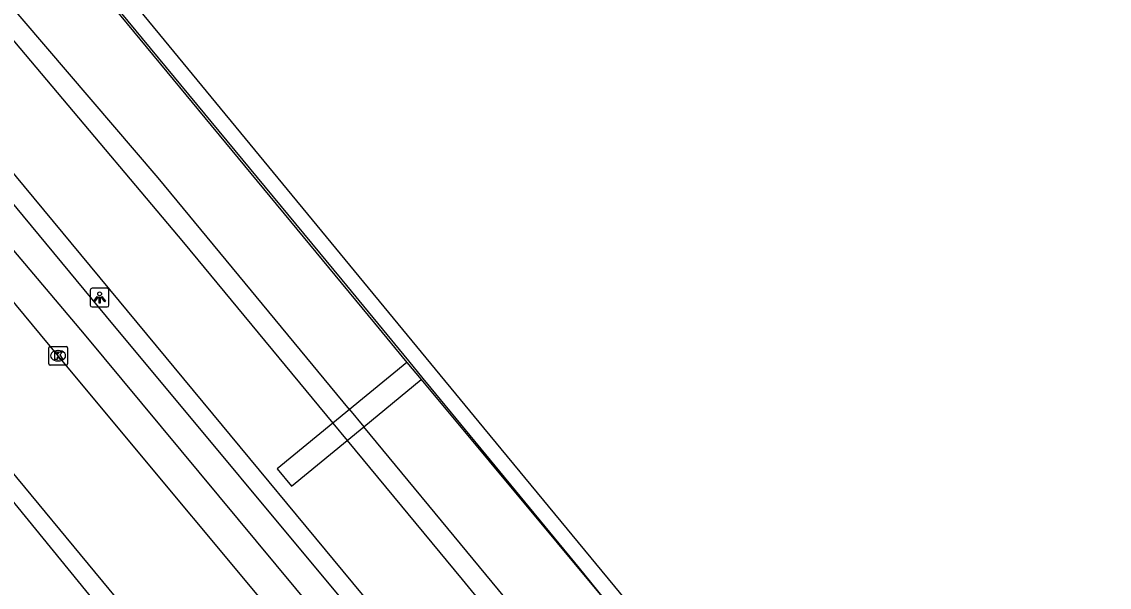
# Model space of a CAD drawing. Extents: x 158797 to 159887, y 384318 to 385255.
# Drawn here: x 159546 to 159604.1, y 384892.9 to 384923.2 of the extents above; entities that cross this region are included whole.
import ezdxf

# ---------------------------------------------------------------- set-up
doc = ezdxf.new("R2010")
doc.units = 0
for name, color, linetype in [('IMGEO_Fietspad_gesloten', 7, 'Continuous'), ('IMGEO_Grasland_overig', 7, 'Continuous'), ('IMGEO_Hek', 7, 'Continuous'), ('IMGEO_Kolk', 7, 'Continuous'), ('IMGEO_Lichtpunt', 7, 'Continuous'), ('IMGEO_Rijbaan_lokaal_open', 7, 'Continuous'), ('IMGEO_Spoorbaan_halfverhard', 7, 'Continuous'), ('IMGEO_Terreindeel_gesloten', 7, 'Continuous'), ('IMGEO_Voetpad_open', 7, 'Continuous')]:
    doc.layers.add(name, color=color, linetype=linetype)

msp = doc.modelspace()

# ---------------------------------------------------------------- linework, layer by layer
at = {"layer": 'IMGEO_Fietspad_gesloten'}
msp.add_lwpolyline([(159499.103, 384953.833), (159530.82, 384915.316), (159543.934, 384899.516), (159550.001, 384892.095)], dxfattribs=at)
at = {"layer": 'IMGEO_Grasland_overig'}
for points in [[(159686.785, 384745.578), (159659.717, 384777.293), (159630.789, 384812.222), (159508.186, 384960.258), (159505.464, 384963.64), (159499.262, 384971.033), (159498.367, 384972.113), (159494.557, 384976.714), (159480.455, 384993.887), (159435.874, 385048.176), (159320.599, 385188.545), (159302.586, 385210.352), (159284.076, 385232.76), (159282.981, 385235.178)], [(159302.015, 385225.408), (159314.769, 385209.89), (159329.128, 385192.806), (159340.344, 385179.112), (159427.85, 385073.253), (159470.7, 385021.144), (159493.012, 384994.28), (159528.041, 384951.662), (159564.887, 384907.048), (159566.627, 384904.959)], [(159563.557, 384902.44), (159553.332, 384914.821), (159543.732, 384926.039), (159532.311, 384940.054), (159520.403, 384954.166), (159508.594, 384968.418), (159497.094, 384982.699), (159485.452, 384996.701), (159474.366, 385009.682), (159461.175, 385025.404), (159445.752, 385044.139), (159432.599, 385060.675), (159422.001, 385073.661), (159395.478, 385105.84), (159381.818, 385121.964), (159373.132, 385132.524), (159359.333, 385149.024), (159347.836, 385163.201), (159334.888, 385178.843), (159321.504, 385194.609), (159298.398, 385222.574)], [(159297.681, 385222.012), (159305.21, 385212.456), (159312.808, 385203.256), (159325.324, 385188.608), (159337.389, 385173.653), (159364.213, 385141.591), (159389.592, 385110.954), (159400.256, 385097.837), (159412.227, 385082.788), (159426.293, 385066.023), (159450.466, 385036.803), (159466.69, 385016.979), (159489.927, 384988.239), (159502.442, 384973.887), (159528.546, 384943.134), (159540.039, 384928.759), (159554.681, 384911.365), (159562.668, 384901.71)], [(159566.627, 384904.959), (159563.557, 384902.44)], [(159564.321, 384901.515), (159567.394, 384904.037)], [(159567.394, 384904.037), (159585.637, 384882.125), (159607.719, 384855.428), (159652.504, 384801.684), (159671.056, 384779.718)], [(159563.557, 384902.44), (159562.668, 384901.71)], [(159562.668, 384901.71), (159559.702, 384899.276), (159560.463, 384898.349), (159563.433, 384900.786)], [(159563.433, 384900.786), (159564.321, 384901.515)], [(159739.398, 384693.269), (159716.261, 384720.485), (159708.105, 384729.589), (159699.488, 384739.863), (159681.512, 384760.791), (159645.945, 384803.015), (159633.338, 384818.502), (159619.412, 384835.299), (159608.817, 384847.839), (159588.571, 384872.366), (159576.678, 384886.554), (159564.321, 384901.515)], [(159563.433, 384900.786), (159569.584, 384893.35), (159582.646, 384877.403), (159594.913, 384863.261), (159606.728, 384848.536), (159618.755, 384834.163), (159626.705, 384824.394), (159634.351, 384815.605), (159646.761, 384800.75), (159659.145, 384785.598), (159686.94, 384752.346), (159702.215, 384735.071), (159702.99, 384734.051), (159720.76, 384713.709), (159726.849, 384706.57)]]:
    msp.add_lwpolyline(points, dxfattribs=at)
at = {"layer": 'IMGEO_Hek'}
msp.add_lwpolyline([(159547.185, 384928.671), (159563.152, 384909.374), (159566.715, 384905.032), (159567.477, 384904.104), (159567.903, 384903.585), (159575.829, 384893.965), (159578.992, 384890.053), (159580.597, 384888.161), (159585.637, 384882.125), (159594.987, 384870.844), (159606.222, 384857.404), (159617.389, 384843.961), (159622.172, 384838.201), (159652.634, 384801.745), (159655.845, 384797.91), (159660.655, 384792.157), (159663.919, 384788.359), (159671.111, 384780.076)], dxfattribs=at)
at = {"layer": 'IMGEO_Kolk'}
for p, q in [((159547.491, 384904.887), (159547.491, 384905.739)), ((159547.566, 384905.813), (159548.418, 384905.813)), ((159548.492, 384905.739), (159548.492, 384904.887)), ((159547.979, 384905.593), (159548.004, 384905.593)), ((159548.418, 384904.813), (159547.566, 384904.813)), ((159548.002, 384905.033), (159547.977, 384905.033))]:
    msp.add_line(p, q, dxfattribs=at)
for points in [[(159547.491, 384904.887), (159547.491, 384905.739)], [(159547.566, 384905.813), (159548.418, 384905.813)], [(159548.492, 384905.739), (159548.492, 384904.887)], [(159547.812, 384905.513), (159547.935, 384905.513), (159547.935, 384905.362), (159548.065, 384905.513), (159548.229, 384905.513), (159548.083, 384905.362), (159548.236, 384905.113), (159548.084, 384905.113), (159547.999, 384905.277), (159547.935, 384905.21), (159547.935, 384905.113), (159547.812, 384905.113), (159547.812, 384905.513)], [(159548.418, 384904.813), (159547.566, 384904.813)]]:
    msp.add_lwpolyline(points, dxfattribs=at)
for centre, start, end in [((159547.568, 384905.737), 91.55205, 178.44795), ((159547.568, 384905.737), 91.55205, 178.44795), ((159548.416, 384905.737), 1.55205, 88.44795), ((159548.416, 384905.737), 1.55205, 88.44795), ((159547.568, 384904.889), 181.55205, 268.44795), ((159547.568, 384904.889), 181.55205, 268.44795), ((159548.416, 384904.889), 271.55205, 358.44795), ((159548.416, 384904.889), 271.55205, 358.44795)]:
    msp.add_arc(centre, 0.0765, start, end, dxfattribs=at)
for centre, major_axis, ratio, start_param, end_param in [((159547.978, 384905.313), (-0.387, 0.002), 0.722429, 4.712389, 7.853982), ((159548.003, 384905.313), (-0.39, 0.002), 0.717154, 1.570796, 4.712389)]:
    msp.add_ellipse(centre, major_axis=major_axis, ratio=ratio, start_param=start_param, end_param=end_param, dxfattribs=at)
at = {"layer": 'IMGEO_Lichtpunt'}
for p, q in [((159549.71, 384908.821), (159549.71, 384908.014)), ((159549.71, 384908.821), (159549.71, 384908.014)), ((159550.612, 384908.916), (159549.804, 384908.916)), ((159550.612, 384908.916), (159549.804, 384908.916)), ((159550.706, 384908.014), (159550.706, 384908.821)), ((159550.706, 384908.014), (159550.706, 384908.821)), ((159549.804, 384907.92), (159550.612, 384907.92)), ((159549.804, 384907.92), (159550.612, 384907.92))]:
    msp.add_line(p, q, dxfattribs=at)
for points in [[(159550.084, 384908.485), (159550.123, 384908.457), (159549.935, 384908.195), (159549.897, 384908.222), (159550.084, 384908.485)], [(159550.186, 384908.437), (159550.233, 384908.437), (159550.233, 384908.115), (159550.186, 384908.115), (159550.186, 384908.437)], [(159550.296, 384908.457), (159550.334, 384908.484), (159550.521, 384908.222), (159550.482, 384908.194), (159550.296, 384908.457)]]:
    msp.add_lwpolyline(points, dxfattribs=at)
msp.add_circle((159550.209, 384908.619), 0.0994, dxfattribs=at)
for centre, start, end in [((159549.804, 384908.821), 90, 180), ((159549.804, 384908.821), 90, 180), ((159550.612, 384908.821), 0, 90), ((159550.612, 384908.821), 0, 90), ((159549.804, 384908.014), 180, 270), ((159549.804, 384908.014), 180, 270), ((159550.612, 384908.014), 270, 0), ((159550.612, 384908.014), 270, 360)]:
    msp.add_arc(centre, 0.0946, start, end, dxfattribs=at)
at = {"layer": 'IMGEO_Rijbaan_lokaal_open'}
for points in [[(159575.064, 384872.875), (159562.367, 384888.066), (159547.992, 384905.312), (159536.246, 384919.482), (159523.457, 384935.039), (159510.734, 384950.495), (159507.432, 384954.53), (159504.33, 384958.276)], [(159637.619, 384792.201), (159625.102, 384806.539), (159624.825, 384806.857), (159610.989, 384822.757), (159603.382, 384831.476), (159597.608, 384837.979), (159592.229, 384843.996), (159584.182, 384853.201), (159570.673, 384868.888), (159556.747, 384885.545), (159544.659, 384900.135), (159531.588, 384915.95), (159502.737, 384950.893), (159499.739, 384954.35)]]:
    msp.add_lwpolyline(points, dxfattribs=at)
at = {"layer": 'IMGEO_Spoorbaan_halfverhard'}
msp.add_lwpolyline([(159671.776, 384780.336), (159618.463, 384843.803), (159610.866, 384853.123), (159586.252, 384882.677), (159570.742, 384901.461), (159543.418, 384934.616), (159538.316, 384940.816), (159528.436, 384952.721), (159507.455, 384978.182), (159488.169, 385001.676), (159481.951, 385009.216), (159473.571, 385019.29), (159464.416, 385030.34), (159451.729, 385045.807), (159438.711, 385061.553), (159421.234, 385082.721), (159410.708, 385095.473), (159400.497, 385107.572), (159392.075, 385118.019)], dxfattribs=at)
at = {"layer": 'IMGEO_Terreindeel_gesloten'}
for points in [[(159566.627, 384904.959), (159567.394, 384904.037)], [(159563.557, 384902.44), (159564.321, 384901.515)], [(159562.668, 384901.71), (159563.433, 384900.786)]]:
    msp.add_lwpolyline(points, dxfattribs=at)
at = {"layer": 'IMGEO_Voetpad_open'}
for points in [[(159500.475, 384968.05), (159507.986, 384958.96), (159519.229, 384945.296), (159521.522, 384942.521), (159537.859, 384922.752), (159540.143, 384919.989), (159550.552, 384907.406), (159564.863, 384890.245), (159577.708, 384874.837), (159579.078, 384873.223), (159582.971, 384868.62), (159586.343, 384864.691), (159586.223, 384862.169), (159630.224, 384811.714), (159643.261, 384796.764), (159642.056, 384795.807)], [(159499.325, 384967.06), (159510.084, 384954.037), (159541.917, 384915.279), (159549.39, 384906.457), (159563.742, 384889.194), (159576.481, 384873.929), (159577.904, 384872.219), (159581.823, 384867.642), (159583.783, 384865.339)]]:
    msp.add_lwpolyline(points, dxfattribs=at)

doc.saveas('drawing.dxf')
